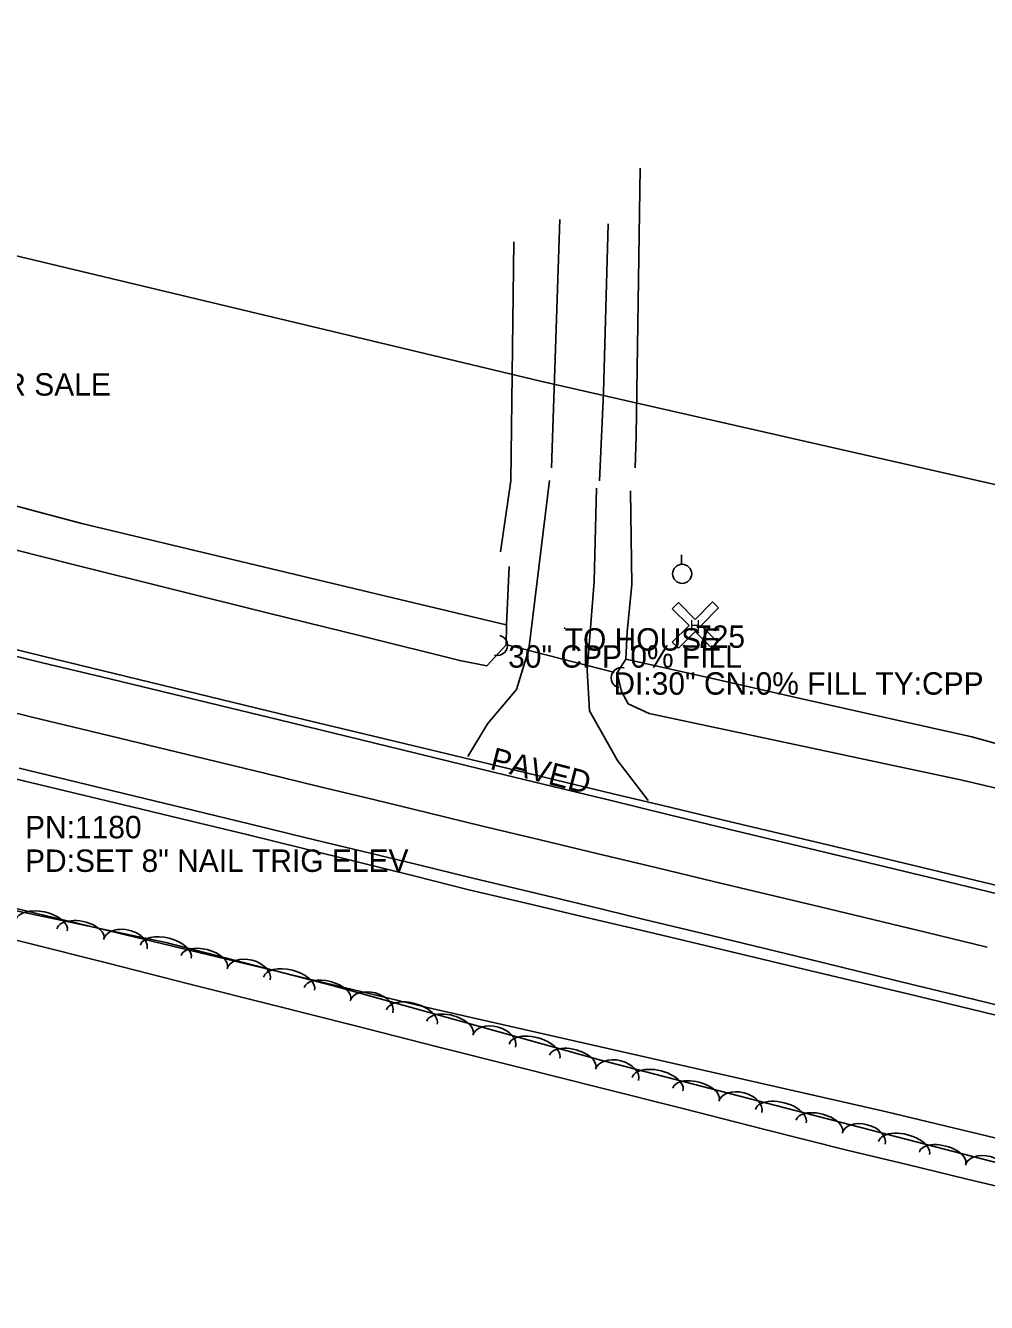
# Model space of a CAD drawing. Extents: x 1441650 to 1491889, y 345904 to 358319.
# Drawn here: x 1458728.2 to 1458942.8, y 351345.2 to 351630.1 of the extents above; entities that cross this region are included whole.
import ezdxf

# ---------------------------------------------------------------- set-up
doc = ezdxf.new("R2010")
doc.units = 0
for name, color, linetype in [('S_CROSS_DRAIN', 7, 'Continuous'), ('S_CROSS_DRAIN_ANNOT', 7, 'Continuous'), ('S_DITCHLINE', 7, 'Continuous'), ('S_DRG_PT_SYM', 7, 'Continuous'), ('S_EDGE_PAVEMENT', 7, 'Continuous'), ('S_GRAVEL_ROAD', 7, 'Continuous'), ('S_MSC_PT_SYM', 7, 'Continuous'), ('S_PARKING', 7, 'Continuous'), ('S_PARKING_ANNOT', 7, 'Continuous'), ('S_PAVEMENT_CROWN', 7, 'Continuous'), ('S_PHOTO_CTL', 7, 'Continuous'), ('S_PHOTO_CTL_ANNOT', 7, 'Continuous'), ('S_SECONDARY_CTL_ANNOT', 7, 'Continuous'), ('S_SHOULDER', 7, 'Continuous'), ('S_SIGN_ANNOT', 7, 'Continuous'), ('S_STREAM', 7, 'Continuous'), ('S_SURVEY_TEXT_ANNOT', 7, 'Continuous'), ('S_TREE', 7, 'Continuous'), ('S_UTILITY_POLE', 7, 'Continuous'), ('S_UTL_PT_SYM', 7, 'Continuous'), ('S_WATER_UTILITIES', 7, 'Continuous')]:
    doc.layers.add(name, color=color, linetype=linetype)

msp = doc.modelspace()

# ---------------------------------------------------------------- linework, layer by layer
at = {"layer": 'S_CROSS_DRAIN'}
msp.add_line((1458859.47, 351485.76), (1458835.97, 351491.79), dxfattribs=at)
for centre, start, end in [((1458833.51, 351491.77), 255.1113, 75.4405), ((1458861.28, 351484.52), 75.1113, 255.4405)]:
    msp.add_arc(centre, 2.3, start, end, dxfattribs=at)
at = {"layer": 'S_DITCHLINE'}
for points in [[(1458531.81, 351572.44), (1458536.01, 351575.16), (1458548.76, 351571.58), (1458561.51, 351568), (1458574.26, 351564.41), (1458587.01, 351560.83), (1458599.76, 351557.24), (1458612.51, 351553.66), (1458625.26, 351550.08), (1458638.01, 351546.49), (1458650.86, 351543.05), (1458663.7, 351539.6), (1458676.55, 351536.16), (1458689.39, 351532.71), (1458702.24, 351529.27), (1458715.09, 351525.82), (1458727.93, 351522.38), (1458740.78, 351518.93), (1458764.46, 351513.29), (1458788.14, 351507.66), (1458811.82, 351502.02), (1458835.51, 351496.38)], [(1458863.3, 351526.27), (1458863.58, 351505.37), (1458862.56, 351494.76), (1458862.24, 351488.66), (1458860.32, 351485.61), (1458861.3, 351481.5), (1458862.77, 351478.72), (1458867.47, 351476.57), (1458884.93, 351472.85), (1458902.39, 351469.13), (1458919.85, 351465.41), (1458937.31, 351461.69), (1458950.27, 351458.62)], [(1458726.22, 351512.98), (1458739.18, 351509.7), (1458760.68, 351504.37), (1458782.17, 351499.04), (1458803.67, 351493.71), (1458825.16, 351488.38), (1458831.2, 351487.2), (1458835.5, 351491.86), (1458835.59, 351496.38), (1458836.16, 351509.35)], [(1458862.26, 351488.67), (1458881.56, 351484.34), (1458900.86, 351480), (1458920.16, 351475.66), (1458939.46, 351471.33), (1458952.14, 351467.83)]]:
    msp.add_lwpolyline(points, dxfattribs=at)
at = {"layer": 'S_DRG_PT_SYM'}
for points in [[(1458835.97, 351491.79), (1458835.97, 351491.84), (1458835.97, 351491.79), (1458835.92, 351491.79), (1458835.97, 351491.79), (1458835.97, 351491.74), (1458835.97, 351491.79), (1458836.02, 351491.79)], [(1458859.47, 351485.76), (1458859.47, 351485.81), (1458859.47, 351485.76), (1458859.42, 351485.76), (1458859.47, 351485.76), (1458859.47, 351485.71), (1458859.47, 351485.76), (1458859.52, 351485.76)]]:
    msp.add_lwpolyline(points, dxfattribs=at)
at = {"layer": 'S_EDGE_PAVEMENT'}
for points in [[(1458719.53, 351490.91), (1458731.98, 351487.89), (1458745.2, 351484.71), (1458758.41, 351481.53), (1458771.62, 351478.35), (1458784.84, 351475.17), (1458808.92, 351469.29), (1458833, 351463.41), (1458845.97, 351460.27), (1458858.95, 351457.12), (1458871.92, 351453.98), (1458884.89, 351450.84), (1458908.42, 351445.17), (1458931.95, 351439.51), (1458945.51, 351436.23)], [(1458726.82, 351464.33), (1458739.73, 351461.21), (1458752.63, 351458.09), (1458765.54, 351454.98), (1458778.44, 351451.86), (1458790.86, 351448.85), (1458803.27, 351445.85), (1458815.68, 351442.84), (1458828.1, 351439.83), (1458840.85, 351436.76), (1458853.6, 351433.7), (1458866.35, 351430.63), (1458879.1, 351427.56), (1458902.77, 351421.81), (1458926.45, 351416.05), (1458940.11, 351412.73), (1458953.77, 351409.4)]]:
    msp.add_lwpolyline(points, dxfattribs=at)
at = {"layer": 'S_GRAVEL_ROAD'}
for points in [[(1458845.17, 351528.52), (1458842.86, 351509.74), (1458840.56, 351490.95), (1458837.81, 351481.9), (1458831.34, 351474.29), (1458826.93, 351466.97)], [(1458855.67, 351526.87), (1458855.16, 351505.99), (1458853.64, 351486.22), (1458854.11, 351477.16), (1458860.4, 351466.07), (1458867.2, 351457.15)]]:
    msp.add_lwpolyline(points, dxfattribs=at)
at = {"layer": 'S_MSC_PT_SYM'}
msp.add_lwpolyline([(1458848.59, 351495.59), (1458848.59, 351495.64), (1458848.59, 351495.59), (1458848.54, 351495.59), (1458848.59, 351495.59), (1458848.59, 351495.54), (1458848.59, 351495.59), (1458848.64, 351495.59)], dxfattribs=at)
at = {"layer": 'S_PARKING'}
for points in [[(1458847.48, 351586.82), (1458845.67, 351531.38)], [(1458856.33, 351528.45), (1458857.22, 351548.2), (1458858.32, 351585.82)]]:
    msp.add_lwpolyline(points, dxfattribs=at)
at = {"layer": 'S_PAVEMENT_CROWN'}
msp.add_lwpolyline([(1458716.94, 351478.9), (1458729.73, 351475.76), (1458742.69, 351472.63), (1458755.64, 351469.51), (1458768.6, 351466.38), (1458781.55, 351463.26), (1458793.73, 351460.31), (1458805.91, 351457.36), (1458818.08, 351454.41), (1458830.26, 351451.46), (1458843.14, 351448.36), (1458856.03, 351445.27), (1458868.91, 351442.18), (1458881.8, 351439.08), (1458905.6, 351433.39), (1458929.4, 351427.7), (1458942.9, 351424.42)], dxfattribs=at)
at = {"layer": 'S_PHOTO_CTL'}
for p, q in [((1458872.61, 351499.94), (1458873.97, 351501.3)), ((1458876.35, 351496.21), (1458872.61, 351499.94)), ((1458873.97, 351501.3), (1458877.71, 351497.56)), ((1458877.71, 351497.56), (1458881.61, 351501.46)), ((1458882.96, 351500.11), (1458879.06, 351496.21)), ((1458881.61, 351501.46), (1458882.96, 351500.11)), ((1458872.61, 351492.48), (1458876.35, 351496.21)), ((1458877.71, 351494.85), (1458873.97, 351491.12)), ((1458881.44, 351491.12), (1458877.71, 351494.85)), ((1458879.06, 351496.21), (1458882.8, 351492.48)), ((1458873.97, 351491.12), (1458872.61, 351492.48)), ((1458882.8, 351492.48), (1458881.44, 351491.12))]:
    msp.add_line(p, q, dxfattribs=at)
at = {"layer": 'S_SHOULDER'}
for points in [[(1458719.88, 351492.33), (1458732.38, 351489.28), (1458745.56, 351486.08), (1458758.74, 351482.87), (1458771.91, 351479.66), (1458785.09, 351476.46), (1458809.3, 351470.66), (1458833.51, 351464.86), (1458846.46, 351461.77), (1458859.41, 351458.67), (1458872.36, 351455.58), (1458885.31, 351452.49), (1458908.88, 351446.86), (1458932.45, 351441.22), (1458946.03, 351437.95)], [(1458725.93, 351462), (1458738.93, 351458.88), (1458751.93, 351455.76), (1458764.93, 351452.64), (1458777.93, 351449.52), (1458790.25, 351446.45), (1458802.57, 351443.38), (1458814.89, 351440.31), (1458827.21, 351437.24), (1458840.01, 351434.22), (1458852.81, 351431.21), (1458865.61, 351428.2), (1458878.4, 351425.19), (1458901.95, 351419.55), (1458925.49, 351413.91), (1458939.31, 351410.59), (1458953.13, 351407.28)]]:
    msp.add_lwpolyline(points, dxfattribs=at)
at = {"layer": 'S_STREAM'}
for points in [[(1458864.35, 351531.35), (1458864.53, 351538.54), (1458865.41, 351598.25)], [(1458837.24, 351581.77), (1458836.55, 351528.51), (1458834.22, 351512.63)], [(1458578.61, 351464.35), (1458632.28, 351453), (1458720.19, 351434.47), (1458817.6, 351411.03), (1458920.11, 351387.75), (1459007.82, 351366.75), (1459084.49, 351347.81), (1459170.91, 351328.16), (1459288.39, 351301.52), (1459381.79, 351277.55), (1459486.81, 351250.35), (1459558.24, 351231.73), (1459664.82, 351202.09)]]:
    msp.add_lwpolyline(points, dxfattribs=at)
at = {"layer": 'S_TREE'}
for points in [[(1458663.18, 351448.03), (1458711.01, 351435.73), (1458759.57, 351425.5), (1458796.96, 351415.82), (1458856.35, 351399.3), (1458956.09, 351373.48), (1459049.81, 351352.01), (1459148.97, 351326.34), (1459247.8, 351301.46), (1459338.76, 351279.57), (1459440.78, 351257.04), (1459527.02, 351234.71), (1459625.47, 351213.15), (1459671.91, 351201.13), (1459683.42, 351198.15)], [(1458709.9, 351430.1), (1458728.23, 351425.46), (1458746.57, 351420.83), (1458764.91, 351416.2), (1458783.25, 351411.56), (1458801.59, 351406.93), (1458819.92, 351402.3), (1458838.26, 351397.66), (1458856.6, 351393.03), (1458874.94, 351388.4), (1458893.27, 351383.76), (1458911.61, 351379.13), (1458925.04, 351375.92), (1458938.47, 351372.7), (1458951.9, 351369.49)], [(1458709.9, 351430.1), (1458728.23, 351425.46), (1458746.57, 351420.83), (1458764.91, 351416.2), (1458783.25, 351411.56), (1458801.59, 351406.93), (1458819.92, 351402.3), (1458838.26, 351397.66), (1458856.6, 351393.03), (1458874.94, 351388.4), (1458893.27, 351383.76), (1458911.61, 351379.13), (1458925.04, 351375.92), (1458938.47, 351372.7), (1458951.9, 351369.49)]]:
    msp.add_lwpolyline(points, dxfattribs=at)
for centre, major_axis, ratio, start_param, end_param in [((1458731.8, 351429.28), (-5.74, 1.21), 0.525207, 3.140574, 6.282166), ((1458740.48, 351427.45), (-5.23, 1.1), 0.51625, 3.140604, 6.282197), ((1458750.51, 351425.08), (-4.85, 1.02), 0.654322, 3.139985, 6.281578), ((1458759.53, 351423.42), (-5.68, 1.47), 0.525176, 3.141593, 6.283185), ((1458768.11, 351421.2), (-5.18, 1.34), 0.51622, 3.141593, 6.283185), ((1458778.02, 351418.37), (-4.8, 1.24), 0.654285, 3.141593, 6.283185), ((1458787.05, 351416.29), (-5.68, 1.47), 0.525176, 3.141593, 6.283185), ((1458795.63, 351414.07), (-5.18, 1.34), 0.51622, 3.141593, 6.283185), ((1458805.46, 351411.09), (-4.77, 1.33), 0.654306, 3.143021, 6.284613), ((1458814.45, 351408.85), (-5.65, 1.58), 0.525194, 3.142498, 6.284091), ((1458822.99, 351406.48), (-5.15, 1.44), 0.516238, 3.142471, 6.284064), ((1458832.85, 351403.47), (-4.77, 1.33), 0.654306, 3.143021, 6.284613), ((1458841.84, 351401.23), (-5.65, 1.58), 0.525194, 3.142498, 6.284091), ((1458850.38, 351398.86), (-5.15, 1.44), 0.516238, 3.142471, 6.284064), ((1458860.3, 351395.93), (-4.8, 1.24), 0.654285, 3.141673, 6.283265), ((1458869.32, 351393.85), (-5.68, 1.47), 0.525176, 3.141643, 6.283236), ((1458877.91, 351391.63), (-5.18, 1.34), 0.51622, 3.141642, 6.283235), ((1458887.82, 351388.8), (-4.8, 1.24), 0.654285, 3.141673, 6.283265), ((1458896.84, 351386.72), (-5.68, 1.47), 0.525176, 3.141643, 6.283236), ((1458905.43, 351384.5), (-5.18, 1.34), 0.51622, 3.141642, 6.283235), ((1458915.34, 351381.68), (-4.8, 1.24), 0.654285, 3.141673, 6.283265), ((1458924.36, 351379.6), (-5.68, 1.47), 0.525176, 3.141643, 6.283236), ((1458932.95, 351377.38), (-5.18, 1.34), 0.51622, 3.141642, 6.283235), ((1458942.86, 351374.55), (-4.8, 1.24), 0.654285, 3.141673, 6.283265)]:
    msp.add_ellipse(centre, major_axis=major_axis, ratio=ratio, start_param=start_param, end_param=end_param, dxfattribs=at)
at = {"layer": 'S_UTILITY_POLE'}
msp.add_line((1458874.7, 351509.86), (1458874.7, 351511.97), dxfattribs=at)
msp.add_circle((1458874.82, 351507.72), 2.13, dxfattribs=at)
at = {"layer": 'S_UTL_PT_SYM'}
msp.add_lwpolyline([(1458843.16, 351550.73), (1458843.16, 351550.78), (1458843.16, 351550.73), (1458843.11, 351550.73), (1458843.16, 351550.73), (1458843.16, 351550.68), (1458843.16, 351550.73), (1458843.21, 351550.73)], dxfattribs=at)
at = {"layer": 'S_WATER_UTILITIES'}
for p, q in [((1458511.04, 351630.06), (1458843.16, 351550.73)), ((1458843.16, 351550.73), (1459011.49, 351512.44))]:
    msp.add_line(p, q, dxfattribs=at)

# ---------------------------------------------------------------- texts
at = {"layer": 'S_CROSS_DRAIN_ANNOT'}
for s, p in [('30" CPP 0% FILL', (1458835.97, 351486.79)), ('DI:30" CN:0% FILL TY:CPP', (1458859.47, 351480.76))]:
    msp.add_text(s, height=5, dxfattribs=at).set_placement(p)
at = {"layer": 'S_PARKING_ANNOT'}
msp.add_text('PAVED', height=5, rotation=345.4868, dxfattribs=at).set_placement((1458831.7, 351464.22))
at = {"layer": 'S_PHOTO_CTL'}
msp.add_text('H', height=2.4, rotation=360, dxfattribs=at).set_placement((1458876.53, 351495.01))
at = {"layer": 'S_PHOTO_CTL_ANNOT'}
msp.add_text('725', height=5, dxfattribs=at).set_placement((1458877.71, 351491.21))
at = {"layer": 'S_SECONDARY_CTL_ANNOT'}
for s, p in [('PN:1180', (1458728.11, 351448.72)), ('PD:SET 8" NAIL TRIG ELEV', (1458728.11, 351441.22))]:
    msp.add_text(s, height=5, dxfattribs=at).set_placement(p)
at = {"layer": 'S_SIGN_ANNOT'}
msp.add_text('DIRT FOR SALE', height=5, dxfattribs=at).set_placement((1458696.74, 351547.49))
at = {"layer": 'S_SURVEY_TEXT_ANNOT'}
msp.add_text('TO HOUSE', height=5, dxfattribs=at).set_placement((1458848.59, 351490.59))

doc.saveas('drawing.dxf')
